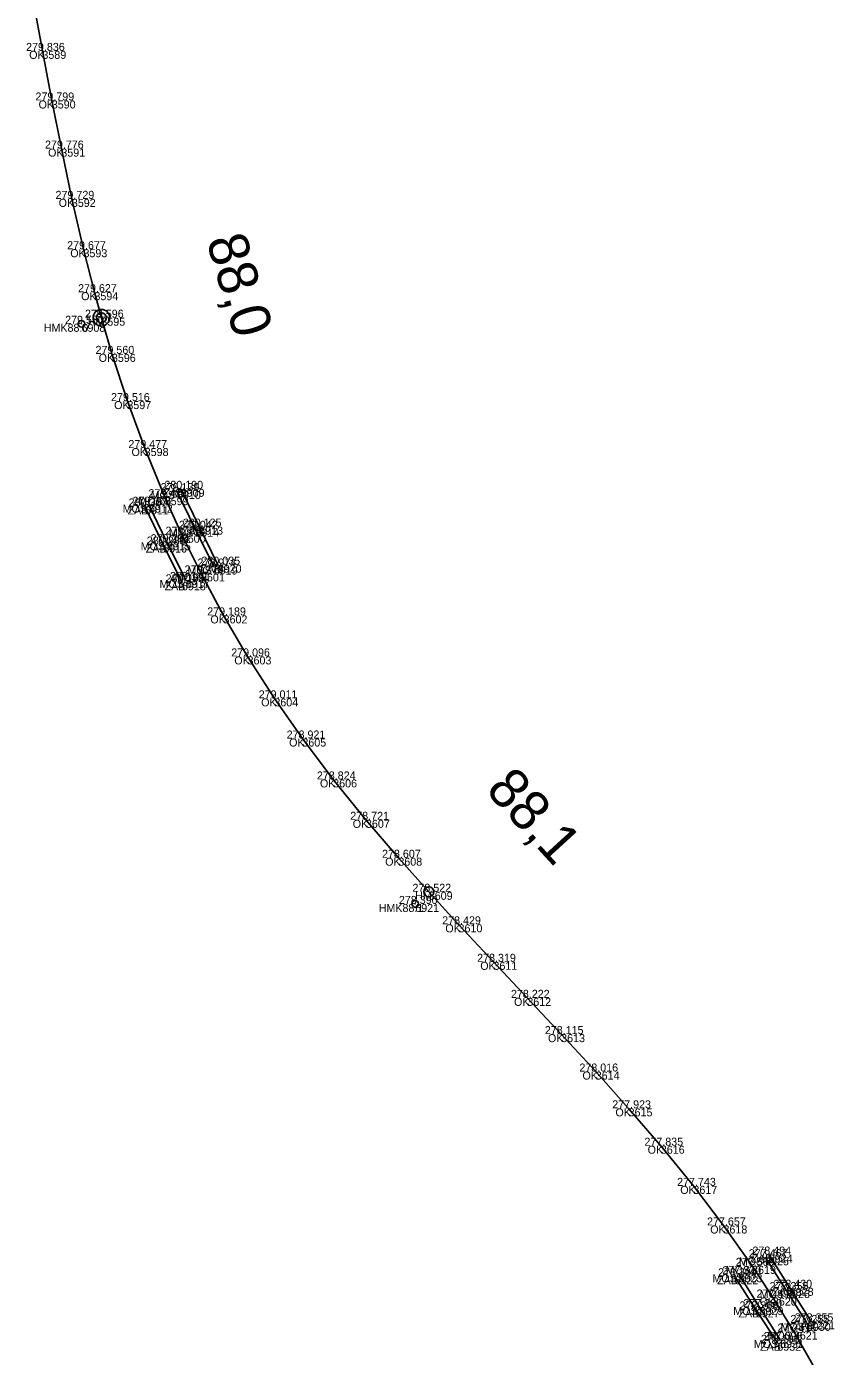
# Model space of a CAD drawing. Extents: x -621782 to -610392, y -1141853 to -1122321.
# Drawn here: x -613140.5 to -613019.4, y -1136343.9 to -1136144.5 of the extents above; entities that cross this region are included whole.
import ezdxf

# ---------------------------------------------------------------- set-up
doc = ezdxf.new("R2010")
doc.units = 0
for name, color, linetype in [('Vrstva 1', 7, 'Continuous'), ('Vrstva 17', 7, 'Continuous'), ('Vrstva 18', 7, 'Continuous'), ('Vrstva 60', 7, 'Continuous'), ('Vrstva 61', 7, 'Continuous'), ('Vrstva 62', 7, 'Continuous'), ('Vrstva 7', 7, 'Continuous')]:
    doc.layers.add(name, color=color, linetype=linetype)

msp = doc.modelspace()

# ---------------------------------------------------------------- linework, layer by layer
at = {"layer": 'Vrstva 1'}
msp.add_lwpolyline([(-613139.48, -1136140.88), (-613138.12, -1136148.17), (-613136.71, -1136155.6), (-613135.28, -1136162.81), (-613133.7, -1136170.35), (-613131.96, -1136177.9), (-613130.32, -1136184.34), (-613129.28, -1136188.17), (-613127.7, -1136193.59), (-613125.38, -1136200.67), (-613122.78, -1136207.71), (-613119.78, -1136215.08), (-613117.22, -1136220.7), (-613114.34, -1136226.5), (-613110.95, -1136232.8), (-613107.36, -1136238.95), (-613103.34, -1136245.24), (-613099.14, -1136251.26), (-613094.52, -1136257.4), (-613089.61, -1136263.45), (-613084.75, -1136269.14), (-613080.19, -1136274.24), (-613075.73, -1136279.12), (-613070.49, -1136284.74), (-613065.42, -1136290.14), (-613060.34, -1136295.58), (-613055.16, -1136301.19), (-613050.23, -1136306.71), (-613045.4, -1136312.31), (-613040.51, -1136318.33), (-613036.01, -1136324.27), (-613031.72, -1136330.33), (-613028.6, -1136335.07), (-613025.46, -1136340.17), (-613021.97, -1136346.29)], dxfattribs=at)
at = {"layer": 'Vrstva 17'}
for points in [[(-613117.38, -1136213.82), (-613114.61, -1136219.49), (-613111.83, -1136225.2)], [(-613117.2, -1136227.84), (-613120.02, -1136222.18), (-613122.75, -1136216.46)], [(-613029.22, -1136328.63), (-613026.07, -1136333.61), (-613022.87, -1136338.64)], [(-613034.36, -1136331.88), (-613031.16, -1136336.85), (-613027.93, -1136341.85)]]:
    msp.add_lwpolyline(points, dxfattribs=at)
at = {"layer": 'Vrstva 18'}
for points in [[(-613112.43, -1136225.47), (-613115.2, -1136219.81), (-613117.95, -1136214.16)], [(-613122.14, -1136216.21), (-613119.44, -1136221.83), (-613116.62, -1136227.48)], [(-613029.77, -1136329.03), (-613026.63, -1136333.95), (-613023.51, -1136338.88)], [(-613033.73, -1136331.58), (-613030.59, -1136336.5), (-613027.52, -1136341.43)]]:
    msp.add_lwpolyline(points, dxfattribs=at)
at = {"layer": 'Vrstva 60'}
for p, q in [((-613138.12, -1136148.17), (-613138.12, -1136148.17)), ((-613136.71, -1136155.6), (-613136.71, -1136155.6)), ((-613135.28, -1136162.81), (-613135.28, -1136162.81)), ((-613133.7, -1136170.35), (-613133.7, -1136170.35)), ((-613131.96, -1136177.9), (-613131.96, -1136177.9)), ((-613130.32, -1136184.34), (-613130.32, -1136184.34)), ((-613129.28, -1136188.17), (-613129.28, -1136188.17)), ((-613132.26, -1136189.08), (-613132.26, -1136189.08)), ((-613127.7, -1136193.59), (-613127.7, -1136193.59)), ((-613125.38, -1136200.67), (-613125.38, -1136200.67)), ((-613122.78, -1136207.71), (-613122.78, -1136207.71)), ((-613117.95, -1136214.16), (-613117.95, -1136214.16)), ((-613117.38, -1136213.82), (-613117.38, -1136213.82)), ((-613122.14, -1136216.21), (-613122.14, -1136216.21)), ((-613119.78, -1136215.08), (-613119.78, -1136215.08)), ((-613122.75, -1136216.46), (-613122.75, -1136216.46)), ((-613115.2, -1136219.81), (-613115.2, -1136219.81)), ((-613114.61, -1136219.49), (-613114.61, -1136219.49)), ((-613120.02, -1136222.18), (-613120.02, -1136222.18)), ((-613119.44, -1136221.83), (-613119.44, -1136221.83)), ((-613117.22, -1136220.7), (-613117.22, -1136220.7)), ((-613112.43, -1136225.47), (-613112.43, -1136225.47)), ((-613111.83, -1136225.2), (-613111.83, -1136225.2)), ((-613117.2, -1136227.84), (-613117.2, -1136227.84)), ((-613116.62, -1136227.48), (-613116.62, -1136227.48)), ((-613114.34, -1136226.5), (-613114.34, -1136226.5)), ((-613110.95, -1136232.8), (-613110.95, -1136232.8)), ((-613107.36, -1136238.95), (-613107.36, -1136238.95)), ((-613103.34, -1136245.24), (-613103.34, -1136245.24)), ((-613099.14, -1136251.26), (-613099.14, -1136251.26)), ((-613094.52, -1136257.4), (-613094.52, -1136257.4)), ((-613089.61, -1136263.45), (-613089.61, -1136263.45)), ((-613084.75, -1136269.14), (-613084.75, -1136269.14)), ((-613082.22, -1136276.06), (-613082.22, -1136276.06)), ((-613080.19, -1136274.24), (-613080.19, -1136274.24)), ((-613075.73, -1136279.12), (-613075.73, -1136279.12)), ((-613070.49, -1136284.74), (-613070.49, -1136284.74)), ((-613065.42, -1136290.14), (-613065.42, -1136290.14)), ((-613060.34, -1136295.58), (-613060.34, -1136295.58)), ((-613055.16, -1136301.19), (-613055.16, -1136301.19)), ((-613050.23, -1136306.71), (-613050.23, -1136306.71)), ((-613045.4, -1136312.31), (-613045.4, -1136312.31)), ((-613040.51, -1136318.33), (-613040.51, -1136318.33)), ((-613036.01, -1136324.27), (-613036.01, -1136324.27)), ((-613029.77, -1136329.03), (-613029.77, -1136329.03)), ((-613029.22, -1136328.63), (-613029.22, -1136328.63)), ((-613034.36, -1136331.88), (-613034.36, -1136331.88)), ((-613033.73, -1136331.58), (-613033.73, -1136331.58)), ((-613031.72, -1136330.33), (-613031.72, -1136330.33)), ((-613026.63, -1136333.95), (-613026.63, -1136333.95)), ((-613026.07, -1136333.61), (-613026.07, -1136333.61)), ((-613028.6, -1136335.07), (-613028.6, -1136335.07)), ((-613031.16, -1136336.85), (-613031.16, -1136336.85)), ((-613030.59, -1136336.5), (-613030.59, -1136336.5)), ((-613023.51, -1136338.88), (-613023.51, -1136338.88)), ((-613022.87, -1136338.64), (-613022.87, -1136338.64)), ((-613027.93, -1136341.85), (-613027.93, -1136341.85)), ((-613027.52, -1136341.43), (-613027.52, -1136341.43)), ((-613025.46, -1136340.17), (-613025.46, -1136340.17))]:
    msp.add_line(p, q, dxfattribs=at)
at = {"layer": 'Vrstva 7'}
for p, q in [((-613132.27, -1136189.03), (-613132.25, -1136189.13)), ((-613082.26, -1136276.03), (-613082.19, -1136276.1))]:
    msp.add_line(p, q, dxfattribs=at)
for centre, radius in [((-613129.28, -1136188.17), 1.25), ((-613129.28, -1136188.17), 0.752), ((-613132.26, -1136189.08), 0.5), ((-613080.19, -1136274.24), 0.75), ((-613082.22, -1136276.06), 0.5)]:
    msp.add_circle(centre, radius, dxfattribs=at)

# ---------------------------------------------------------------- texts
at = {"layer": 'Vrstva 60'}
for s, p in [('3589', (-613138.12, -1136149.36)), ('3590', (-613136.71, -1136156.8)), ('3591', (-613135.28, -1136164.02)), ('3592', (-613133.7, -1136171.55)), ('3593', (-613131.96, -1136179.1)), ('3594', (-613130.32, -1136185.54)), ('3595', (-613129.28, -1136189.37)), ('6908', (-613132.26, -1136190.28)), ('3596', (-613127.7, -1136194.79)), ('3597', (-613125.38, -1136201.87)), ('3598', (-613122.78, -1136208.91)), ('6910', (-613117.95, -1136215.35)), ('6909', (-613117.38, -1136215.02)), ('6912', (-613122.14, -1136217.41)), ('3599', (-613119.78, -1136216.28)), ('6911', (-613122.75, -1136217.66)), ('6914', (-613115.2, -1136221.01)), ('6913', (-613114.61, -1136220.69)), ('6916', (-613120.02, -1136223.38)), ('6915', (-613119.44, -1136223.03)), ('3600', (-613117.22, -1136221.9)), ('6919', (-613112.43, -1136226.67)), ('6920', (-613111.83, -1136226.4)), ('6918', (-613117.2, -1136229.04)), ('6917', (-613116.62, -1136228.68)), ('3601', (-613114.34, -1136227.7)), ('3602', (-613110.95, -1136234)), ('3603', (-613107.36, -1136240.15)), ('3604', (-613103.34, -1136246.44)), ('3605', (-613099.14, -1136252.46)), ('3606', (-613094.52, -1136258.59)), ('3607', (-613089.61, -1136264.65)), ('3608', (-613084.75, -1136270.33)), ('3609', (-613080.19, -1136275.44)), ('6921', (-613082.22, -1136277.27)), ('3610', (-613075.73, -1136280.32)), ('3611', (-613070.49, -1136285.94)), ('3612', (-613065.42, -1136291.34)), ('3613', (-613060.34, -1136296.78)), ('3614', (-613055.16, -1136302.39)), ('3615', (-613050.23, -1136307.91)), ('3616', (-613045.4, -1136313.51)), ('3617', (-613040.51, -1136319.53)), ('3618', (-613036.01, -1136325.47)), ('6925', (-613029.77, -1136330.23)), ('6924', (-613029.22, -1136329.83)), ('6922', (-613034.36, -1136333.08)), ('6923', (-613033.73, -1136332.78)), ('3619', (-613031.72, -1136331.53)), ('6926', (-613026.63, -1136335.15)), ('6928', (-613026.07, -1136334.81)), ('3620', (-613028.6, -1136336.27)), ('6927', (-613031.16, -1136338.05)), ('6929', (-613030.59, -1136337.7)), ('6930', (-613023.51, -1136340.07)), ('7221', (-613022.87, -1136339.84)), ('6932', (-613027.93, -1136343.05)), ('6931', (-613027.52, -1136342.63)), ('3621', (-613025.46, -1136341.37))]:
    msp.add_text(s, height=1.2, dxfattribs=at).set_placement(p)
at = {"layer": 'Vrstva 61'}
for s, p in [('279.836', (-613140.57, -1136148.17)), ('279.799', (-613139.16, -1136155.6)), ('279.776', (-613137.73, -1136162.81)), ('279.729', (-613136.15, -1136170.35)), ('279.677', (-613134.41, -1136177.9)), ('279.627', (-613132.77, -1136184.34)), ('279.580', (-613134.71, -1136189.08)), ('279.596', (-613131.74, -1136188.17)), ('279.560', (-613130.15, -1136193.59)), ('279.516', (-613127.83, -1136200.67)), ('279.477', (-613125.23, -1136207.71)), ('279.422', (-613122.22, -1136215.08)), ('279.139', (-613120.4, -1136214.16)), ('280.190', (-613119.83, -1136213.82)), ('280.367', (-613125.2, -1136216.46)), ('279.366', (-613124.6, -1136216.21)), ('280.125', (-613117.07, -1136219.49)), ('279.354', (-613119.67, -1136220.7)), ('279.042', (-613117.65, -1136219.81)), ('280.286', (-613122.47, -1136222.18)), ('279.294', (-613121.89, -1136221.83)), ('278.974', (-613114.88, -1136225.47)), ('280.035', (-613114.28, -1136225.2)), ('279.141', (-613118.98, -1136227.48)), ('279.273', (-613116.79, -1136226.5)), ('280.198', (-613119.65, -1136227.84)), ('279.189', (-613113.41, -1136232.8)), ('279.096', (-613109.81, -1136238.95)), ('279.011', (-613105.69, -1136245.24)), ('278.921', (-613101.5, -1136251.26)), ('278.824', (-613096.97, -1136257.4)), ('278.721', (-613091.96, -1136263.45)), ('278.607', (-613087.2, -1136269.14)), ('278.522', (-613082.64, -1136274.24)), ('278.390', (-613084.67, -1136276.06)), ('278.429', (-613078.18, -1136279.12)), ('278.319', (-613072.94, -1136284.74)), ('278.222', (-613067.87, -1136290.14)), ('278.115', (-613062.79, -1136295.58)), ('278.016', (-613057.61, -1136301.19)), ('277.923', (-613052.68, -1136306.71)), ('277.835', (-613047.86, -1136312.31)), ('277.743', (-613042.96, -1136318.33)), ('277.657', (-613038.47, -1136324.27)), ('277.467', (-613032.22, -1136329.03)), ('278.494', (-613031.67, -1136328.63)), ('277.569', (-613034.17, -1136330.33)), ('278.309', (-613036.82, -1136331.88)), ('277.320', (-613036.18, -1136331.58)), ('277.499', (-613031.05, -1136335.07)), ('277.355', (-613029.09, -1136333.95)), ('278.430', (-613028.52, -1136333.61)), ('278.260', (-613033.61, -1136336.85)), ('277.260', (-613033.04, -1136336.5)), ('277.255', (-613025.97, -1136338.88)), ('278.355', (-613025.33, -1136338.64)), ('277.416', (-613027.91, -1136340.17)), ('278.195', (-613030.39, -1136341.85)), ('277.098', (-613029.98, -1136341.43))]:
    msp.add_text(s, height=1.2, dxfattribs=at).set_placement(p)
at = {"layer": 'Vrstva 62'}
for s, p in [('OK', (-613140.1, -1136149.36)), ('OK', (-613138.69, -1136156.8)), ('OK', (-613137.27, -1136164.02)), ('OK', (-613135.68, -1136171.55)), ('OK', (-613133.94, -1136179.1)), ('OK', (-613132.31, -1136185.54)), ('HM', (-613131.32, -1136189.37)), ('HMK88.0', (-613137.92, -1136190.28)), ('OK', (-613129.68, -1136194.79)), ('OK', (-613127.36, -1136201.87)), ('OK', (-613124.76, -1136208.91)), ('MOST', (-613121.89, -1136215.35)), ('ZAB', (-613119.98, -1136215.02)), ('MOST', (-613126.09, -1136217.41)), ('MOST', (-613123.72, -1136216.28)), ('ZAB', (-613125.35, -1136217.66)), ('MOST', (-613119.15, -1136221.01)), ('ZAB', (-613117.21, -1136220.69)), ('MOST', (-613123.39, -1136223.03)), ('ZAB', (-613122.62, -1136223.38)), ('OK', (-613119.21, -1136221.9)), ('MOST', (-613116.38, -1136226.67)), ('ZAB', (-613114.43, -1136226.4)), ('MOST', (-613120.57, -1136228.68)), ('ZAB', (-613119.8, -1136229.04)), ('MOST', (-613118.29, -1136227.7)), ('OK', (-613112.94, -1136234)), ('OK', (-613109.35, -1136240.15)), ('OK', (-613105.32, -1136246.44)), ('OK', (-613101.13, -1136252.46)), ('OK', (-613096.51, -1136258.59)), ('OK', (-613091.59, -1136264.65)), ('OK', (-613086.73, -1136270.33)), ('HMK88.1', (-613087.7, -1136277.27)), ('HM', (-613082.23, -1136275.44)), ('OK', (-613077.71, -1136280.32)), ('OK', (-613072.47, -1136285.94)), ('OK', (-613067.41, -1136291.34)), ('OK', (-613062.32, -1136296.78)), ('OK', (-613057.15, -1136302.39)), ('OK', (-613052.21, -1136307.91)), ('OK', (-613047.38, -1136313.51)), ('OK', (-613042.49, -1136319.53)), ('OK', (-613038, -1136325.47)), ('MOST', (-613033.71, -1136330.23)), ('ZAB', (-613031.82, -1136329.83)), ('MOST', (-613037.67, -1136332.78)), ('ZAB', (-613036.96, -1136333.08)), ('MOST', (-613035.67, -1136331.53)), ('MOST', (-613030.58, -1136335.15)), ('ZAB', (-613028.67, -1136334.81)), ('OK', (-613030.59, -1136336.27)), ('MOST', (-613034.54, -1136337.7)), ('ZAB', (-613033.76, -1136338.05)), ('MOST', (-613027.46, -1136340.07)), ('ZAB', (-613025.47, -1136339.84)), ('MOST', (-613031.47, -1136342.63)), ('ZAB', (-613030.53, -1136343.05)), ('MOST', (-613029.41, -1136341.37))]:
    msp.add_text(s, height=1.2, dxfattribs=at).set_placement(p)
at = {"layer": 'Vrstva 7'}
for s, rotation, p in [('88,0', 286.3117, (-613113.58, -1136176.55)), ('88,1', 312.4578, (-613071.83, -1136259.09))]:
    msp.add_text(s, height=6, rotation=rotation, dxfattribs=at).set_placement(p)

doc.saveas('drawing.dxf')
